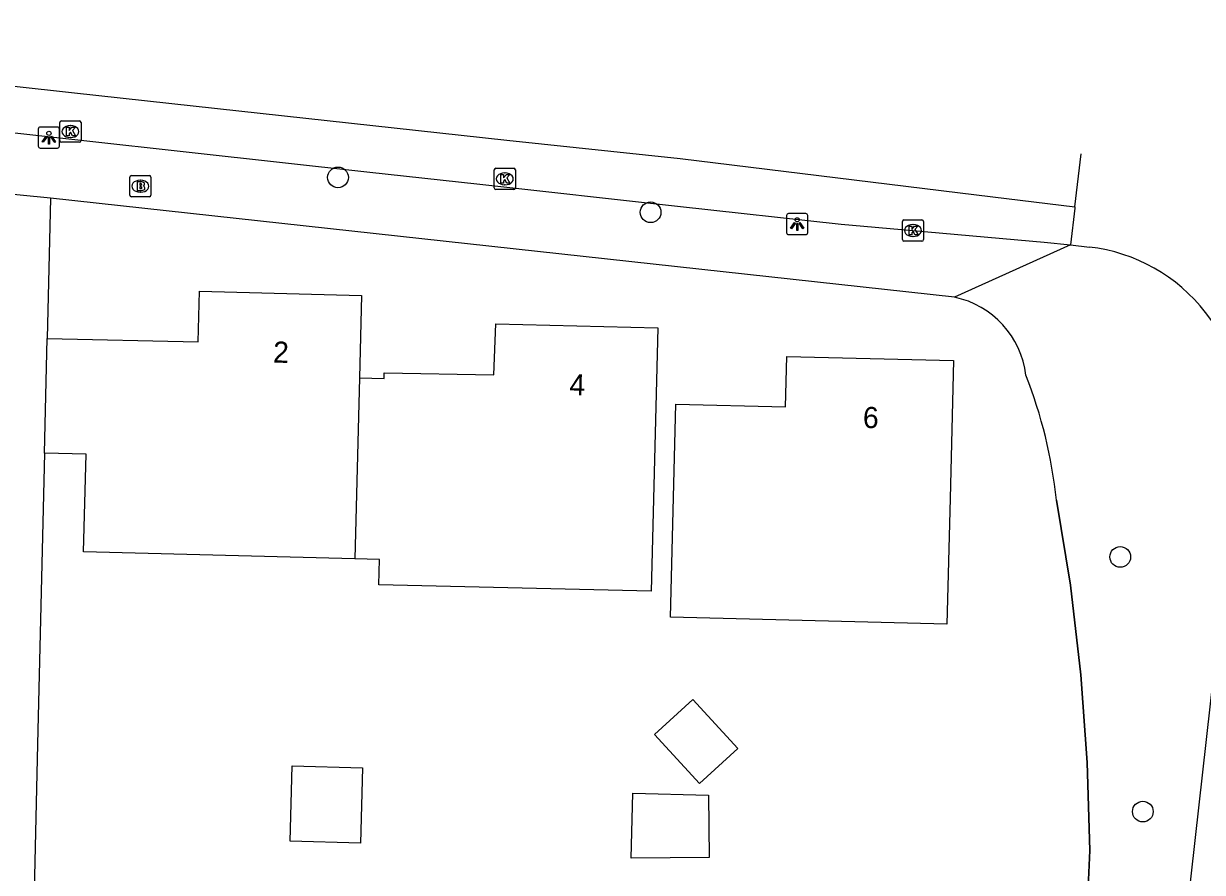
# Model space of a CAD drawing. Extents: x 162082 to 163393, y 388091 to 388632.
# Drawn here: x 162675.5 to 162731.2, y 388540.6 to 388580.7 of the extents above; entities that cross this region are included whole.
import ezdxf

# ---------------------------------------------------------------- set-up
doc = ezdxf.new("R2010")
doc.units = 0
for name, color, linetype in [('IMGEO_Boom', 7, 'Continuous'), ('IMGEO_Brandkraan', 7, 'Continuous'), ('IMGEO_Kolk', 7, 'Continuous'), ('IMGEO_Lichtpunt', 7, 'Continuous'), ('IMGEO_Muur', 7, 'Continuous'), ('IMGEO_Pand', 7, 'Continuous'), ('IMGEO_Pand_nummerreeks', 7, 'Continuous'), ('IMGEO_Rijbaan_lokaal_gesloten', 7, 'Continuous'), ('IMGEO_Voetpad_open', 7, 'Continuous')]:
    doc.layers.add(name, color=color, linetype=linetype)

msp = doc.modelspace()

# ---------------------------------------------------------------- linework, layer by layer
at = {"layer": 'IMGEO_Boom'}
for centre in [(162690.391, 388573.475), (162705.152, 388571.825), (162727.328, 388555.546), (162728.395, 388543.518)]:
    msp.add_circle(centre, 0.489, dxfattribs=at)
at = {"layer": 'IMGEO_Brandkraan'}
for p, q in [((162680.558, 388572.633), (162680.558, 388573.485)), ((162680.633, 388573.559), (162681.485, 388573.559)), ((162681.046, 388573.339), (162681.071, 388573.339)), ((162681.559, 388573.485), (162681.559, 388572.633)), ((162681.069, 388572.779), (162681.044, 388572.779)), ((162681.485, 388572.559), (162680.633, 388572.559))]:
    msp.add_line(p, q, dxfattribs=at)
for points in [[(162680.558, 388572.633), (162680.558, 388573.485)], [(162680.633, 388573.559), (162681.485, 388573.559)], [(162681.559, 388573.485), (162681.559, 388572.633)], [(162680.906, 388573.259), (162680.906, 388572.859), (162681.119, 388572.859)], [(162681.137, 388573.259), (162680.906, 388573.259)], [(162681.085, 388573.178), (162681.031, 388573.178), (162681.031, 388573.102)], [(162681.031, 388573.102), (162681.084, 388573.102)], [(162681.093, 388573.026), (162681.031, 388573.026), (162681.031, 388572.945)], [(162681.031, 388572.945), (162681.093, 388572.945)], [(162681.485, 388572.559), (162680.633, 388572.559)]]:
    msp.add_lwpolyline(points, dxfattribs=at)
for centre, radius, start, end in [((162680.635, 388573.483), 0.0765, 91.552, 178.448), ((162680.635, 388573.483), 0.0765, 91.552, 178.448), ((162681.483, 388573.483), 0.0765, 1.552, 88.448), ((162681.483, 388573.483), 0.0765, 1.552, 88.448), ((162681.086, 388573.14), 0.0379, 267.8285, 90.9355), ((162681.094, 388572.985), 0.0404, 269.8759, 90.5077), ((162681.125, 388573.11), 0.251, 268.6676, 293.5347), ((162681.141, 388573.114), 0.145, 59.4692, 91.5367), ((162681.166, 388573.161), 0.0922, 285.5137, 58.1501), ((162681.171, 388572.969), 0.105, 301.3115, 78.989), ((162680.635, 388572.635), 0.0765, 181.552, 268.448), ((162680.635, 388572.635), 0.0765, 181.552, 268.448), ((162681.483, 388572.635), 0.0765, 271.552, 358.448), ((162681.483, 388572.635), 0.0765, 271.552, 358.448)]:
    msp.add_arc(centre, radius, start, end, dxfattribs=at)
for centre, major_axis, ratio, start_param, end_param in [((162681.045, 388573.059), (-0.387, 0.002), 0.722429, 4.712389, 7.853982), ((162681.07, 388573.059), (-0.39, 0.002), 0.717154, 1.570796, 4.712389)]:
    msp.add_ellipse(centre, major_axis=major_axis, ratio=ratio, start_param=start_param, end_param=end_param, dxfattribs=at)
at = {"layer": 'IMGEO_Kolk'}
for p, q in [((162677.331, 388576.139), (162678.183, 388576.139)), ((162677.256, 388575.213), (162677.256, 388576.065)), ((162677.744, 388575.919), (162677.769, 388575.919)), ((162678.257, 388576.065), (162678.257, 388575.213)), ((162678.183, 388575.139), (162677.331, 388575.139)), ((162677.767, 388575.359), (162677.742, 388575.359)), ((162697.841, 388573.904), (162698.693, 388573.904)), ((162697.766, 388572.978), (162697.766, 388573.83)), ((162698.254, 388573.684), (162698.279, 388573.684)), ((162698.767, 388573.83), (162698.767, 388572.978)), ((162698.693, 388572.904), (162697.841, 388572.904)), ((162698.277, 388573.124), (162698.252, 388573.124)), ((162717.039, 388570.537), (162717.039, 388571.389)), ((162717.114, 388571.463), (162717.966, 388571.463)), ((162717.527, 388571.243), (162717.552, 388571.243)), ((162718.04, 388571.389), (162718.04, 388570.537)), ((162717.55, 388570.683), (162717.525, 388570.683)), ((162717.966, 388570.463), (162717.114, 388570.463))]:
    msp.add_line(p, q, dxfattribs=at)
for points in [[(162677.331, 388576.139), (162678.183, 388576.139)], [(162677.256, 388575.213), (162677.256, 388576.065)], [(162677.577, 388575.839), (162677.7, 388575.839), (162677.7, 388575.688), (162677.83, 388575.839), (162677.994, 388575.839), (162677.848, 388575.688), (162678.001, 388575.439), (162677.849, 388575.439), (162677.764, 388575.603), (162677.7, 388575.536), (162677.7, 388575.439), (162677.577, 388575.439), (162677.577, 388575.839)], [(162678.257, 388576.065), (162678.257, 388575.213)], [(162678.183, 388575.139), (162677.331, 388575.139)], [(162697.841, 388573.904), (162698.693, 388573.904)], [(162697.766, 388572.978), (162697.766, 388573.83)], [(162698.087, 388573.604), (162698.21, 388573.604), (162698.21, 388573.453), (162698.34, 388573.604), (162698.504, 388573.604), (162698.358, 388573.453), (162698.511, 388573.204), (162698.359, 388573.204), (162698.274, 388573.368), (162698.21, 388573.301), (162698.21, 388573.204), (162698.087, 388573.204), (162698.087, 388573.604)], [(162698.767, 388573.83), (162698.767, 388572.978)], [(162698.693, 388572.904), (162697.841, 388572.904)], [(162717.039, 388570.537), (162717.039, 388571.389)], [(162717.114, 388571.463), (162717.966, 388571.463)], [(162717.36, 388571.163), (162717.483, 388571.163), (162717.483, 388571.012), (162717.613, 388571.163), (162717.777, 388571.163), (162717.631, 388571.012), (162717.784, 388570.763), (162717.632, 388570.763), (162717.547, 388570.927), (162717.483, 388570.86), (162717.483, 388570.763), (162717.36, 388570.763), (162717.36, 388571.163)], [(162718.04, 388571.389), (162718.04, 388570.537)], [(162717.966, 388570.463), (162717.114, 388570.463)]]:
    msp.add_lwpolyline(points, dxfattribs=at)
for centre, start, end in [((162677.333, 388576.063), 91.552, 178.448), ((162677.333, 388576.063), 91.552, 178.448), ((162678.181, 388576.063), 1.552, 88.448), ((162678.181, 388576.063), 1.552, 88.448), ((162677.333, 388575.215), 181.552, 268.448), ((162677.333, 388575.215), 181.552, 268.448), ((162678.181, 388575.215), 271.552, 358.448), ((162678.181, 388575.215), 271.552, 358.448), ((162697.843, 388573.828), 91.552, 178.448), ((162697.843, 388573.828), 91.552, 178.448), ((162698.691, 388573.828), 1.552, 88.448), ((162698.691, 388573.828), 1.552, 88.448), ((162697.843, 388572.98), 181.552, 268.448), ((162697.843, 388572.98), 181.552, 268.448), ((162698.691, 388572.98), 271.552, 358.448), ((162698.691, 388572.98), 271.552, 358.448), ((162717.116, 388571.387), 91.552, 178.448), ((162717.116, 388571.387), 91.552, 178.448), ((162717.964, 388571.387), 1.552, 88.448), ((162717.964, 388571.387), 1.552, 88.448), ((162717.116, 388570.539), 181.552, 268.448), ((162717.116, 388570.539), 181.552, 268.448), ((162717.964, 388570.539), 271.552, 358.448), ((162717.964, 388570.539), 271.552, 358.448)]:
    msp.add_arc(centre, 0.0765, start, end, dxfattribs=at)
for centre, major_axis, ratio, start_param, end_param in [((162677.743, 388575.639), (-0.387, 0.002), 0.722429, 4.712389, 7.853982), ((162677.768, 388575.639), (-0.39, 0.002), 0.717154, 1.570796, 4.712389), ((162698.253, 388573.404), (-0.387, 0.002), 0.722429, 4.712389, 7.853982), ((162698.278, 388573.404), (-0.39, 0.002), 0.717154, 1.570796, 4.712389), ((162717.526, 388570.963), (-0.387, 0.002), 0.722429, 4.712389, 7.853982), ((162717.551, 388570.963), (-0.39, 0.002), 0.717154, 1.570796, 4.712389)]:
    msp.add_ellipse(centre, major_axis=major_axis, ratio=ratio, start_param=start_param, end_param=end_param, dxfattribs=at)
at = {"layer": 'IMGEO_Lichtpunt'}
for p, q in [((162676.241, 388575.757), (162676.241, 388574.95)), ((162676.241, 388575.757), (162676.241, 388574.95)), ((162677.143, 388575.852), (162676.335, 388575.852)), ((162677.143, 388575.852), (162676.335, 388575.852)), ((162677.237, 388574.95), (162677.237, 388575.757)), ((162677.237, 388574.95), (162677.237, 388575.757)), ((162676.335, 388574.856), (162677.143, 388574.856)), ((162676.335, 388574.856), (162677.143, 388574.856)), ((162711.574, 388571.673), (162711.574, 388570.866)), ((162711.574, 388571.673), (162711.574, 388570.866)), ((162712.476, 388571.768), (162711.668, 388571.768)), ((162712.476, 388571.768), (162711.668, 388571.768)), ((162712.57, 388570.866), (162712.57, 388571.673)), ((162712.57, 388570.866), (162712.57, 388571.673)), ((162711.668, 388570.772), (162712.476, 388570.772)), ((162711.668, 388570.772), (162712.476, 388570.772))]:
    msp.add_line(p, q, dxfattribs=at)
for points in [[(162676.615, 388575.421), (162676.654, 388575.393), (162676.466, 388575.131), (162676.428, 388575.158), (162676.615, 388575.421)], [(162676.717, 388575.373), (162676.764, 388575.373), (162676.764, 388575.051), (162676.717, 388575.051), (162676.717, 388575.373)], [(162676.827, 388575.393), (162676.865, 388575.42), (162677.052, 388575.158), (162677.013, 388575.13), (162676.827, 388575.393)], [(162711.948, 388571.337), (162711.987, 388571.309), (162711.799, 388571.047), (162711.761, 388571.074), (162711.948, 388571.337)], [(162712.05, 388571.289), (162712.097, 388571.289), (162712.097, 388570.967), (162712.05, 388570.967), (162712.05, 388571.289)], [(162712.16, 388571.309), (162712.198, 388571.336), (162712.385, 388571.074), (162712.346, 388571.046), (162712.16, 388571.309)]]:
    msp.add_lwpolyline(points, dxfattribs=at)
for centre in [(162676.74, 388575.555), (162712.073, 388571.471)]:
    msp.add_circle(centre, 0.0994, dxfattribs=at)
for centre, start, end in [((162676.335, 388575.757), 90, 180), ((162676.335, 388575.757), 90, 180), ((162677.143, 388575.757), 0, 90), ((162677.143, 388575.757), 0, 90), ((162676.335, 388574.95), 180, 270), ((162676.335, 388574.95), 180, 270), ((162677.143, 388574.95), 270, 0), ((162677.143, 388574.95), 270, 360), ((162711.668, 388571.673), 90, 180), ((162711.668, 388571.673), 90, 180), ((162712.476, 388571.673), 0, 90), ((162712.476, 388571.673), 0, 90), ((162711.668, 388570.866), 180, 270), ((162711.668, 388570.866), 180, 270), ((162712.476, 388570.866), 270, 0), ((162712.476, 388570.866), 270, 360)]:
    msp.add_arc(centre, 0.0946, start, end, dxfattribs=at)
at = {"layer": 'IMGEO_Muur'}
for points in [[(162676.533, 388560.443), (162676.206, 388546.7)], [(162724.317, 388558.234), (162724.986, 388554.213), (162725.461, 388549.978), (162725.771, 388545.833), (162725.898, 388541.683), (162725.7, 388537.529), (162724.661, 388525.626)]]:
    msp.add_lwpolyline(points, dxfattribs=at)
at = {"layer": 'IMGEO_Pand'}
for points in [[(162676.662, 388565.871), (162683.784, 388565.711), (162683.854, 388568.102), (162691.507, 388567.895), (162691.408, 388564.006)], [(162691.408, 388564.006), (162692.571, 388563.976), (162692.578, 388564.241), (162697.756, 388564.142), (162697.842, 388566.56), (162705.493, 388566.361), (162705.177, 388553.925), (162692.324, 388554.228), (162692.354, 388555.426), (162691.191, 388555.456)], [(162676.533, 388560.443), (162676.662, 388565.871)], [(162706.348, 388562.77), (162711.514, 388562.63), (162711.579, 388565.007), (162719.461, 388564.822), (162719.296, 388558.311), (162719.145, 388552.369), (162706.086, 388552.709), (162706.348, 388562.77)], [(162691.408, 388564.006), (162691.191, 388555.456)], [(162691.191, 388555.456), (162678.38, 388555.782), (162678.497, 388560.397), (162676.533, 388560.443)], [(162707.152, 388548.818), (162709.269, 388546.504), (162707.458, 388544.848), (162705.342, 388547.162), (162707.152, 388548.818)], [(162691.453, 388542.034), (162688.134, 388542.124), (162688.231, 388545.673), (162691.55, 388545.582), (162691.453, 388542.034)], [(162707.889, 388544.299), (162707.91, 388541.348), (162704.234, 388541.323), (162704.306, 388544.383), (162707.889, 388544.299)]]:
    msp.add_lwpolyline(points, dxfattribs=at)
at = {"layer": 'IMGEO_Rijbaan_lokaal_gesloten'}
for points in [[(162648.309, 388580.74), (162677.949, 388577.463), (162683.559, 388576.851), (162698.362, 388575.236), (162706.548, 388574.359), (162721.311, 388572.557), (162725.188, 388572.084)], [(162648.076, 388578.584), (162678.104, 388575.254), (162683.5, 388574.656), (162691.747, 388573.741), (162697.09, 388573.149), (162706.422, 388572.114), (162714.151, 388571.264), (162717.54, 388570.963), (162723.74, 388570.414), (162724.976, 388570.284)], [(162725.188, 388572.084), (162725.483, 388574.587)], [(162725.188, 388572.084), (162725.18, 388572.019), (162724.976, 388570.284)], [(162724.976, 388570.284), (162725.872, 388570.186)], [(162732.326, 388555.585), (162731.742, 388550.144), (162730.483, 388538.918)]]:
    msp.add_lwpolyline(points, dxfattribs=at)
msp.add_arc((162724.949, 388562.147), 8.091, 351.8048, 83.4516, dxfattribs=at)
at = {"layer": 'IMGEO_Voetpad_open'}
for points in [[(162676.819, 388572.495), (162673.783, 388572.792)], [(162676.819, 388572.495), (162676.662, 388565.871)], [(162719.505, 388567.811), (162676.819, 388572.495)], [(162724.976, 388570.284), (162719.505, 388567.811)], [(162676.533, 388560.443), (162676.206, 388546.7), (162675.976, 388536.996)], [(162724.493, 388523.139), (162724.661, 388525.626), (162725.7, 388537.529), (162725.898, 388541.683), (162725.771, 388545.833), (162725.461, 388549.978), (162724.986, 388554.213), (162724.317, 388558.234)]]:
    msp.add_lwpolyline(points, dxfattribs=at)
for centre, radius, start, end in [((162718.634, 388563.635), 4.266, 6.6744, 78.2223), ((162701.738, 388555.823), 22.707, 6.0945, 21.4608)]:
    msp.add_arc(centre, radius, start, end, dxfattribs=at)

# ---------------------------------------------------------------- texts
at = {"layer": 'IMGEO_Pand_nummerreeks'}
for s, rotation, p in [('2', 358.453, (162687.314, 388564.728)), ('4', 358.5103, (162701.307, 388563.188)), ('6', 358.6554, (162715.168, 388561.642))]:
    msp.add_text(s, height=1, rotation=rotation, dxfattribs=at).set_placement(p)

doc.saveas('drawing.dxf')
